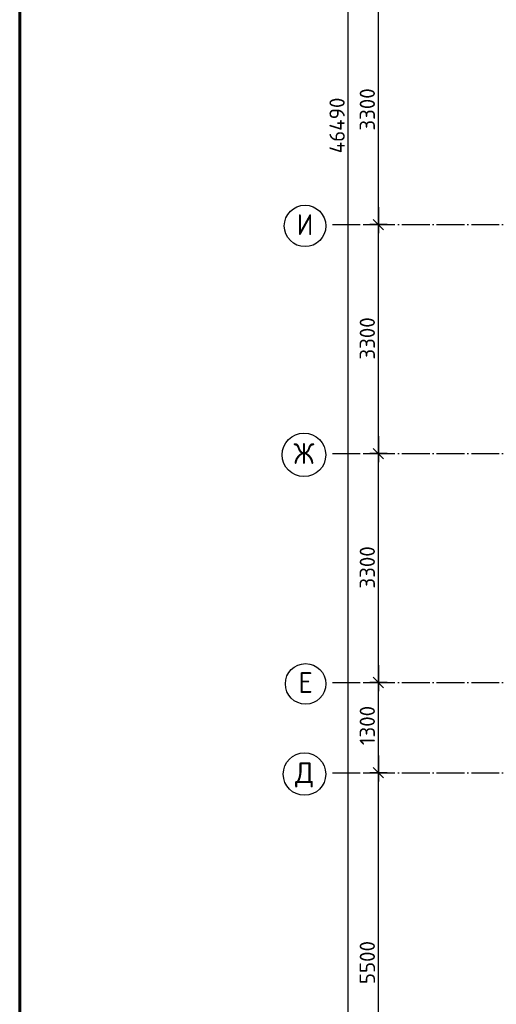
# Model space of a CAD drawing. Header units: millimetres. Extents: x 40580 to 559114, y -343730 to 81020.
# Tile 368 of 656: x 375520 to 382388, y -75558 to -61368. Entities that reach past the tile are written whole.
import ezdxf
from ezdxf.enums import TextEntityAlignment as Align

# ---------------------------------------------------------------- set-up
doc = ezdxf.new("R2010")
doc.units = ezdxf.units.MM
doc.linetypes.add('______11', pattern=[500, 400, -50, 0, -50])
doc.linetypes.add('______5', pattern=[1100, 800, -100, 100, -100])
for name, color, linetype in [('___________________', 253, '______5'), ('______________________', 7, 'Continuous'), ('Тонкие', 7, 'Continuous')]:
    doc.layers.add(name, color=color, linetype=linetype)
doc.styles.add('ISOCPEUR', font='isocpeur.ttf')

# ---------------------------------------------------------------- blocks, each defined once
blk = doc.blocks.new('Из_буфера8386')
at = {"linetype": 'Continuous', "lineweight": 60, "ltscale": 100}
blk.add_lwpolyline([(2062, 58900), (2062, 500), (41562, 500), (41562, 58900), (2062, 58900)], dxfattribs=at)
blk = doc.blocks.new('ALL_ML_STRICH')
at = {"color": 0, "linetype": 'ByBlock', "lineweight": -2}
for p, q in [((-1, 0), (0.5, 0)), ((-0.3, -0.3), (0.3, 0.3)), ((0, -0.5), (0, 0.5))]:
    blk.add_line(p, q, dxfattribs=at)

msp = doc.modelspace()

# ---------------------------------------------------------------- linework, layer by layer
at = {"layer": '___________________', "color": 253, "linetype": '______11'}
for p, q in [((380028.1, -64321, -3800), (397208.1, -64321, -3800)), ((380028.1, -67621, -3800), (403058.1, -67621, -3800)), ((380028.1, -70921, -3800), (408848.1, -70921, -3800)), ((380028.1, -72221, -3800), (408848.1, -72221, -3800))]:
    msp.add_line(p, q, dxfattribs=at)
at = {"layer": '___________________', "color": 7, "linetype": 'Continuous'}
for centre, radius in [((379631.9, -64340.5, -3800), 298.8), ((379616.5, -67640.5, -3800), 313.4), ((379640.5, -70940.5, -3800), 292.4), ((379623.9, -72240.5, -3800), 305.8)]:
    msp.add_circle(centre, radius, dxfattribs=at)
at = {"layer": '______________________', "color": 7, "linetype": 'Continuous'}
for p, q in [((380253.8, -86121, -3800), (380253.8, -39631, -3800)), ((380689.5, -64321, -3800), (380689.5, -61021, -3800)), ((380689.5, -67621, -3800), (380689.5, -64321, -3800)), ((380689.5, -70921, -3800), (380689.5, -67621, -3800)), ((380689.5, -72221, -3800), (380689.5, -70921, -3800)), ((380689.5, -77721, -3800), (380689.5, -72221, -3800))]:
    msp.add_line(p, q, dxfattribs=at)
at = {"layer": '______________________', "color": 253, "linetype": 'Continuous'}
for p, q in [((380474.3, -64321, -3800), (380689.5, -64321, -3800)), ((380474.3, -64321, -3800), (380689.5, -64321, -3800)), ((380474.3, -67621, -3800), (380689.5, -67621, -3800)), ((380474.3, -67621, -3800), (380689.5, -67621, -3800)), ((380474.3, -70921, -3800), (380689.5, -70921, -3800)), ((380474.3, -70921, -3800), (380689.5, -70921, -3800)), ((380474.3, -72221, -3800), (380689.5, -72221, -3800)), ((380474.3, -72221, -3800), (380689.5, -72221, -3800))]:
    msp.add_line(p, q, dxfattribs=at)

# ---------------------------------------------------------------- block references
at = {"layer": '______________________', "color": 7, "linetype": 'Continuous', "xscale": 250, "yscale": 250, "zscale": 250}
for p, rotation in [((380689.5, -64321, -3800), 270), ((380689.5, -64321, -3800), 90), ((380689.5, -67621, -3800), 270), ((380689.5, -67621, -3800), 90), ((380689.5, -70921, -3800), 270), ((380689.5, -70921, -3800), 90), ((380689.5, -72221, -3800), 270), ((380689.5, -72221, -3800), 90)]:
    msp.add_blockref('ALL_ML_STRICH', p, dxfattribs=dict(at, rotation=rotation))
at = {"layer": 'Тонкие'}
msp.add_blockref('Из_буфера8386', (373458, -96794), dxfattribs=at)

# ---------------------------------------------------------------- texts
at = {"layer": '___________________', "color": 7, "linetype": 'Continuous', "style": 'ISOCPEUR'}
for s, width, p, p2 in [('И', 0.999536, (379511.9, -64471, -3800), (379751.8, -64471, -3800)), ('Е', 0.999205, (379535.5, -71071, -3800), (379745.3, -71071, -3800)), ('Д', 0.999794, (379488.9, -72371, -3800), (379758.8, -72371, -3800))]:
    msp.add_text(s, height=300, dxfattribs=dict(at, width=width)).set_placement(p, p2, align=Align.FIT)
msp.add_text('Ж', height=300, dxfattribs=at).set_placement((379466.5, -67771, -3800), (379766.5, -67771, -3800), align=Align.FIT)
at = {"layer": '______________________', "color": 7, "style": 'ISOCPEUR'}
for s, p in [('3300', (380639.5, -62968, -3800)), ('46490', (380203.8, -63294, -3800)), ('3300', (380639.5, -66268, -3800)), ('3300', (380639.5, -69568, -3800)), ('1300', (380639.5, -71824, -3800)), ('5500', (380639.5, -75268, -3800))]:
    msp.add_text(s, height=220, rotation=90, dxfattribs=at).set_placement(p)

doc.saveas('drawing.dxf')
